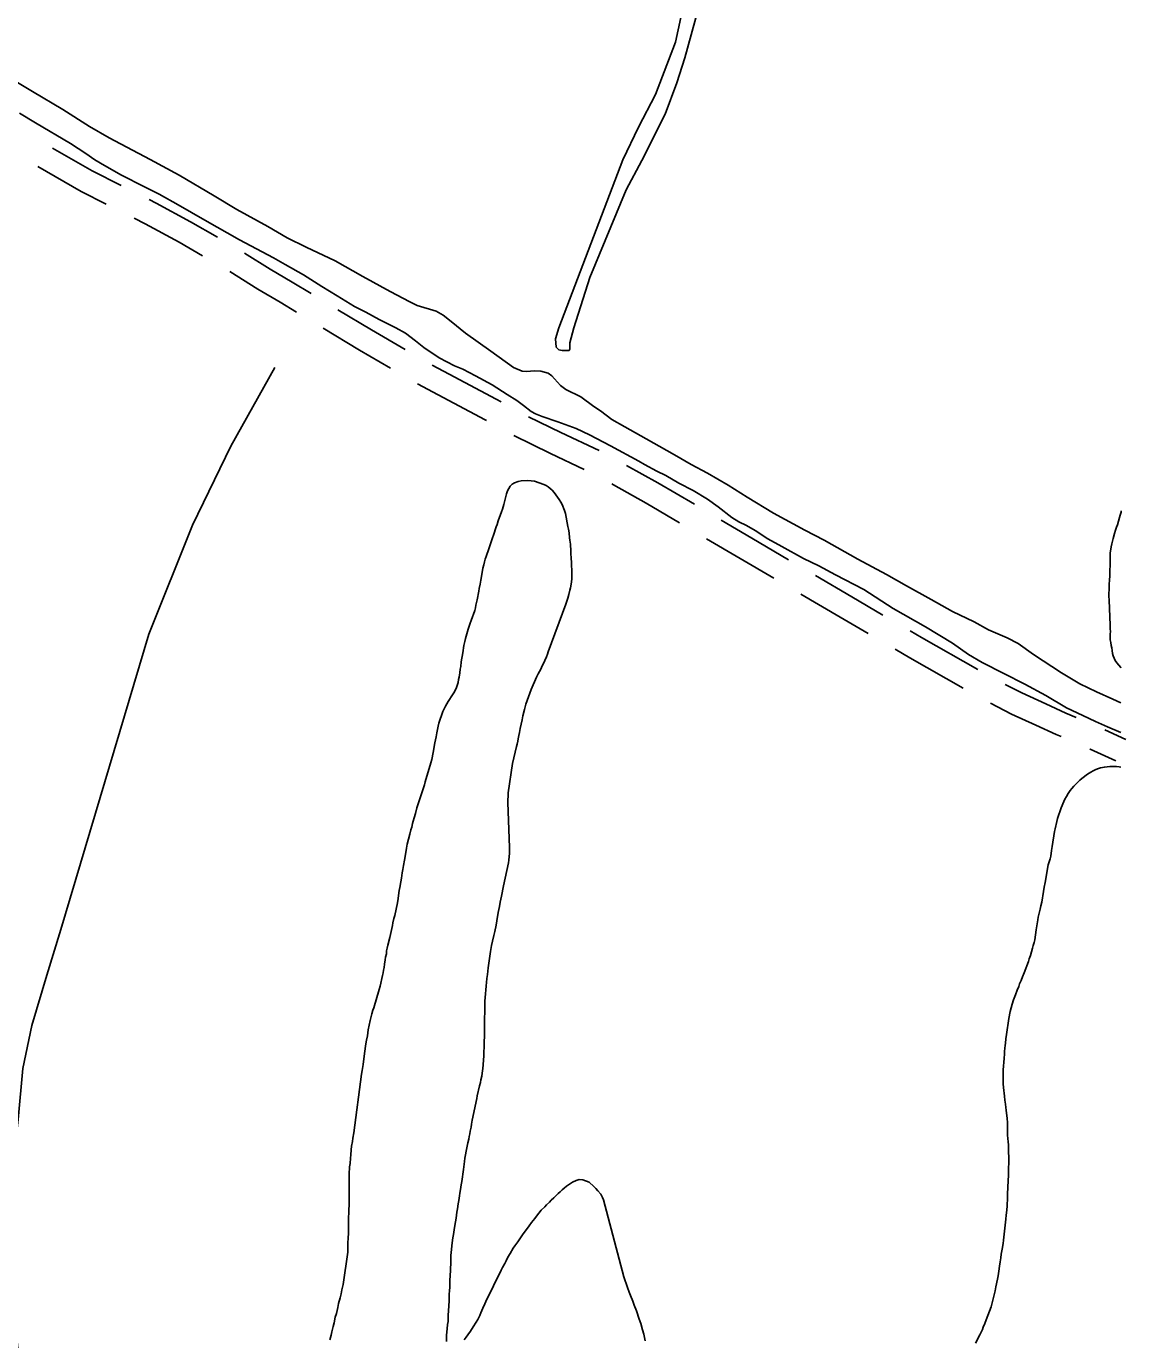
# Model space of a CAD drawing. Extents: x 3172297 to 3210190, y 958463 to 983887.
# Drawn here: x 3206457 to 3207864, y 977960 to 979641 of the extents above; entities that cross this region are included whole.
import ezdxf

# ---------------------------------------------------------------- set-up
doc = ezdxf.new("R2010")
doc.units = 0
doc.layers.add('V-ROAD-CNTR', color=7, linetype='Continuous')
doc.layers.add('V-TOPO-SHOR', color=7, linetype='Continuous')

msp = doc.modelspace()

# ---------------------------------------------------------------- linework, layer by layer
at = {"layer": 'V-ROAD-CNTR'}
msp.add_line((3207837.4, 978740.2), (3207864.2, 978727.8), dxfattribs=at)
for points in [[(3206490.9, 979485.1), (3206541.7, 979456), (3206578.6, 979437.3)], [(3206472, 979461.4), (3206527.5, 979429.6), (3206559.6, 979413.3)], [(3206614.3, 979419.2), (3206623.3, 979414.6), (3206667.5, 979390.6), (3206701.8, 979370.8)], [(3206595.3, 979395.2), (3206609.4, 979388), (3206652.9, 979364.4), (3206682.9, 979347.1)], [(3206736.3, 979350.6), (3206769.2, 979330.2), (3206797.5, 979313.4), (3206821.8, 979298.8)], [(3206717.5, 979327), (3206753.6, 979304.6), (3206782.1, 979287.7), (3206803, 979275.1)], [(3206856.1, 979278.1), (3206898.9, 979252.3), (3206942.1, 979227.1)], [(3206837.2, 979254.5), (3206883.6, 979226.5), (3206923.2, 979203.4)], [(3206976.8, 979207.2), (3206998.3, 979195.6), (3207058.6, 979163.6), (3207065, 979160.1)], [(3206957.8, 979183.4), (3206984.2, 979169.1), (3207044.3, 979137.3), (3207046, 979136.3)], [(3207100.1, 979141), (3207141.2, 979121.1), (3207190.3, 979097.9)], [(3207081, 979117), (3207128.2, 979094.1), (3207171.2, 979073.8)], [(3207225.5, 979078.9), (3207265.3, 979056.7), (3207312.2, 979029.1)], [(3207206.6, 979055.1), (3207208.6, 979054), (3207250.3, 979030.7), (3207293.3, 979005.4)], [(3207346.6, 979008.7), (3207385.9, 978985.5), (3207432.8, 978958)], [(3207327.8, 978985), (3207370.7, 978959.7), (3207413.9, 978934.3)], [(3207467.3, 978937.7), (3207513.8, 978910.4), (3207553.6, 978887.3)], [(3207448.4, 978914), (3207498.6, 978884.5), (3207534.7, 978863.6)], [(3207588.2, 978867.2), (3207602.9, 978858.6), (3207675, 978817.5)], [(3207569.3, 978843.5), (3207587.9, 978832.6), (3207656.1, 978793.7)], [(3207710.1, 978798.3), (3207731.3, 978787.6), (3207761.8, 978773.5), (3207787.5, 978761.8), (3207800.7, 978756.2)], [(3207691.1, 978774.4), (3207718.2, 978760.6), (3207749.3, 978746.2), (3207775.4, 978734.4), (3207781.5, 978731.8)], [(3207818.2, 978716), (3207818.6, 978715.8), (3207851.7, 978700.6)]]:
    msp.add_lwpolyline(points, dxfattribs=at)
at = {"layer": 'V-TOPO-SHOR'}
for points in [[(3207322.2, 979681.7), (3207300.2, 979600.6), (3207289.7, 979568.4), (3207274.8, 979528.3), (3207245, 979469.1), (3207224.8, 979431.6), (3207178.3, 979319.3), (3207158.1, 979254.8), (3207152.8, 979235.6), (3207152.8, 979227.8), (3207151.9, 979226), (3207143.2, 979226), (3207138.9, 979226.9), (3207135.4, 979230.4), (3207134.5, 979240.9), (3207138.9, 979254.8), (3207220.6, 979470), (3207240.7, 979511.8), (3207262.6, 979553.6), (3207288.1, 979620.7), (3207299.5, 979673.9)], [(3206405, 979593.1), (3206465.3, 979557.6), (3206504.1, 979534.5), (3206538.1, 979512.7), (3206563.4, 979498.1), (3206615.7, 979470.6), (3206652.7, 979450.2), (3206697.6, 979424), (3206726.6, 979406.6), (3206766.2, 979384.6), (3206791.1, 979370.3), (3206815.5, 979358.4), (3206852.7, 979340.7), (3206888.1, 979320.5), (3206922.9, 979301.4), (3206947.9, 979288.2), (3206957.6, 979283.7), (3206981.8, 979276.1), (3206990.7, 979271), (3207001.1, 979263.1), (3207019.1, 979248.2), (3207051.9, 979225), (3207080.7, 979204.3), (3207091.6, 979199.5), (3207097.8, 979199), (3207107.3, 979199.7), (3207115.9, 979199.6), (3207125, 979196.7), (3207129.9, 979193.5), (3207133.3, 979189.6), (3207140.7, 979181.3), (3207147.8, 979176), (3207166.7, 979166.4), (3207183.7, 979154.3)], [(3207858, 978737), (3207840.8, 978744), (3207825.6, 978750.8), (3207809.3, 978758.7), (3207788.4, 978768.7), (3207762.1, 978784.1), (3207735.1, 978798.9), (3207708.2, 978812.3), (3207680.7, 978826.7), (3207663.1, 978836.7), (3207642.4, 978851.4), (3207607.8, 978872.3), (3207566.8, 978895.6), (3207528.9, 978919.9), (3207492.8, 978938.6), (3207471.3, 978950.2), (3207451.9, 978959.8), (3207424, 978975.2), (3207406.2, 978984.9), (3207389.9, 978995.4), (3207378.9, 979001.9), (3207369, 979006.6), (3207360.1, 979012.1), (3207342.5, 979025.6), (3207328.9, 979035.7), (3207310.5, 979046.6), (3207292.5, 979056), (3207275.5, 979065.7), (3207264, 979071.6), (3207248.4, 979080.2), (3207241, 979084.2), (3207205, 979103.9), (3207177.9, 979117.9), (3207161.1, 979125.9), (3207137.3, 979134.5), (3207117.5, 979141.5), (3207108.7, 979144.7), (3207103.4, 979147.8), (3207093.5, 979155.6), (3207085.2, 979162.1), (3207072.6, 979169.6), (3207053.6, 979181.8), (3207032, 979193.5), (3207016, 979201.9), (3207005.1, 979206.2), (3206985.7, 979216.7), (3206966.1, 979229.9), (3206955.3, 979238.1), (3206942.5, 979248.2), (3206930.2, 979254.9), (3206908.6, 979265.5), (3206891.6, 979274.8), (3206877.3, 979282.2), (3206855.2, 979295.9), (3206835.6, 979307.7), (3206811.9, 979322.9), (3206788.6, 979336.2), (3206773.5, 979344.4), (3206730.2, 979367.7), (3206685.7, 979392.9), (3206651.7, 979412.5), (3206627.3, 979425.9), (3206607.7, 979435.7), (3206579.2, 979450.3), (3206557.3, 979462.7), (3206545, 979469.8), (3206533.3, 979478.1), (3206513.6, 979491), (3206469.1, 979517.2), (3206448.3, 979529.6)], [(3206501.3, 978484.7), (3206613.9, 978862.8), (3206670, 979002.2), (3206719.1, 979103.3), (3206775.2, 979204.3)], [(3207183.7, 979154.3), (3207192, 979148.8), (3207206.4, 979137.7), (3207223, 979128.4), (3207243.6, 979116.6), (3207267.1, 979103.6), (3207286.9, 979092.3), (3207307.9, 979080.1), (3207329.2, 979068.7), (3207355.3, 979053.7), (3207379.9, 979038.3), (3207413.3, 979017.9), (3207453.6, 978996), (3207478.4, 978983), (3207521.3, 978959), (3207558.1, 978939.1), (3207583.8, 978924.7), (3207615.3, 978907.2), (3207642.6, 978891.8), (3207670.3, 978878.4), (3207688.7, 978868.2), (3207712.7, 978858), (3207726.5, 978850.7), (3207746.3, 978836.6), (3207781.9, 978813.1), (3207805.4, 978799.1), (3207826.8, 978788.8), (3207847.8, 978779.4), (3207858.1, 978775.1)], [(3206975.1, 978698), (3206976.1, 978702.3), (3206977.7, 978711.4), (3206980, 978723.9), (3206980.8, 978727.7), (3206981.6, 978731.5), (3206982.5, 978736.3), (3206983.6, 978740.8), (3206984.5, 978744.9), (3206985.3, 978748.9), (3206990.2, 978763.8), (3206991.6, 978766.5), (3206993.5, 978770.8), (3206997.2, 978776.5), (3206999, 978779.3), (3207001, 978782.4), (3207002.7, 978785.2), (3207004.4, 978787.8), (3207006, 978790.8), (3207007.6, 978794.5), (3207008.8, 978797.3), (3207009.7, 978801.1), (3207010.4, 978804.8), (3207011, 978807.9), (3207012, 978813.4), (3207012.6, 978817.9), (3207013.2, 978821.2), (3207013.9, 978827.2), (3207015.7, 978839.1), (3207017.3, 978848.2), (3207018.5, 978853.3), (3207019.4, 978857.3), (3207022.9, 978869.3), (3207024.1, 978872.9), (3207025.4, 978876.8), (3207026.7, 978880.3), (3207031.1, 978893.1), (3207032, 978896.7), (3207032.6, 978900.1), (3207033.3, 978903.2), (3207034.1, 978906.7), (3207036.2, 978917.9), (3207036.9, 978921.1), (3207038, 978926.9), (3207039, 978932.1), (3207039.8, 978936.5), (3207041.6, 978947.1), (3207042.7, 978951.6), (3207043.5, 978955.4), (3207044.5, 978958.8), (3207045.7, 978962.3), (3207049, 978972), (3207051.5, 978978.3), (3207054, 978986.1), (3207055.1, 978989.4), (3207056.4, 978993.4), (3207057.3, 978996.3), (3207058.7, 979000.3), (3207059.7, 979003.2), (3207061.1, 979007.7), (3207065.4, 979019.4), (3207066.6, 979022.8), (3207067.5, 979025.7), (3207068.4, 979028.6), (3207071.8, 979042.3), (3207073.1, 979046.1), (3207076.4, 979052.3), (3207079, 979054.8), (3207082, 979056.4), (3207086.7, 979058.2), (3207090.7, 979059.2), (3207099.2, 979059.7), (3207107.6, 979058.6), (3207119.5, 979054.5), (3207122.4, 979052.9), (3207125, 979051.3), (3207127.5, 979049.4), (3207130.1, 979047.1), (3207132.6, 979044.1), (3207134.9, 979041.1), (3207137, 979038.3), (3207139, 979035), (3207141.1, 979031.9), (3207142.9, 979028.8), (3207146.1, 979021.3), (3207147.1, 979017.2), (3207148.1, 979012.7), (3207149.5, 979005.5), (3207150.4, 979000.8), (3207151, 978997.1), (3207151.8, 978992.5), (3207152.6, 978986.2), (3207153, 978983.2), (3207153.6, 978978.1), (3207154.2, 978969.2), (3207154.3, 978965.6), (3207154.5, 978960.7), (3207154.8, 978954), (3207155.1, 978949.7), (3207155.5, 978945.5), (3207155.5, 978942.1)], [(3207858.2, 978819.9), (3207858.1, 978820), (3207852.9, 978826.1), (3207850.9, 978829.3), (3207849.5, 978832.1), (3207848.3, 978835), (3207847.5, 978838.1), (3207846.9, 978841.8), (3207846.3, 978845.2), (3207845.6, 978848.1), (3207845.1, 978852), (3207844.5, 978855.7), (3207844.3, 978859.4), (3207844.3, 978862.6), (3207844.6, 978866.3), (3207844.5, 978869.5), (3207844.4, 978874.3), (3207843.2, 978906.5), (3207842.8, 978911.5), (3207842.7, 978915.7), (3207842.9, 978919), (3207842.9, 978922.4), (3207843, 978927.1), (3207843.3, 978931.5), (3207843.8, 978937.9), (3207844, 978944.4), (3207844.2, 978951.3), (3207844.2, 978957.9), (3207844.3, 978962.9), (3207844.3, 978966.4), (3207845.8, 978974.4), (3207846.6, 978978.4), (3207848.2, 978985.4), (3207849.8, 978991.5), (3207851.1, 978995.8), (3207852.3, 978999.7), (3207853.5, 979002.9), (3207854.8, 979007.6), (3207856.2, 979012), (3207857.1, 979015.2), (3207858.2, 979018.8), (3207858.6, 979020.6)], [(3207155.5, 978942.1), (3207155.5, 978937.9), (3207155.2, 978933.7), (3207154.8, 978930), (3207154.4, 978926.9), (3207153.6, 978922.3), (3207152.9, 978919.1), (3207151.6, 978913.7), (3207150.2, 978909), (3207147.6, 978901), (3207125.3, 978840.2), (3207124.2, 978837), (3207123, 978833.9), (3207120.8, 978829.1), (3207119.2, 978825.3), (3207117.5, 978822.2), (3207115.5, 978818.2), (3207113.9, 978815), (3207112.2, 978811.9), (3207110, 978807.9), (3207103.3, 978791.8), (3207096.6, 978773.2), (3207094.7, 978766.3), (3207092.7, 978758.3), (3207091.7, 978753.1), (3207090.5, 978747.4), (3207089.4, 978742), (3207088.5, 978737.1), (3207087.6, 978733.1), (3207086.8, 978729), (3207086.1, 978726), (3207085.3, 978722), (3207084.7, 978719.1), (3207079.3, 978697.2)], [(3206876.3, 978224.6), (3206886.1, 978299.6), (3206887.2, 978304.2), (3206888.3, 978311.8), (3206890.1, 978326.2), (3206891.9, 978338.4), (3206892.6, 978342.9), (3206893.7, 978348.6), (3206894.8, 978356.2), (3206897.2, 978368.4), (3206898.5, 978373.5), (3206899.4, 978376.7), (3206900.7, 978381.3), (3206901.8, 978384.5), (3206908.9, 978408.1), (3206910, 978412.1), (3206913.1, 978426), (3206913.8, 978429.4), (3206914.4, 978432.8), (3206915.1, 978436.2), (3206915.5, 978440.2), (3206916.4, 978446), (3206917.1, 978449.2), (3206918, 978453.6), (3206918.4, 978457.6), (3206918.9, 978461), (3206919.7, 978464.8), (3206922.3, 978474.7), (3206925.8, 978489.9), (3206926.5, 978493.3), (3206927.6, 978499), (3206928.7, 978502.6), (3206932.2, 978518.9), (3206933.1, 978524.6), (3206933.5, 978528.4), (3206934.4, 978534.5), (3206935.1, 978538.7), (3206936.4, 978545.7), (3206937.3, 978550.3), (3206938.2, 978557.1), (3206938.9, 978561.5), (3206940, 978566.8), (3206941.3, 978573.4), (3206941.9, 978578.2), (3206943.7, 978588.8), (3206944.8, 978593.8), (3206947.9, 978606.9), (3206949.4, 978612.2), (3206950.5, 978615.6), (3206951.6, 978620.4), (3206952.4, 978623.4), (3206953.7, 978627.8), (3206955.3, 978633.3), (3206957.2, 978640.3), (3206966.7, 978669.8), (3206967.8, 978673.8), (3206975.1, 978698)], [(3207079.3, 978697.2), (3207074.1, 978659.6), (3207073.9, 978654.9), (3207073.6, 978651.3), (3207073.6, 978647.5), (3207075.7, 978589.6), (3207075.6, 978582.4), (3207074.7, 978573.7), (3207074.3, 978570.1), (3207068.1, 978540.6), (3207065.5, 978527.5), (3207063.7, 978519.6), (3207062.9, 978514.2), (3207061.3, 978506.3), (3207059.5, 978495.8), (3207058.7, 978490.3), (3207056.7, 978482.1), (3207055.6, 978477.2), (3207053.8, 978469.6), (3207052.7, 978464.3), (3207051.4, 978456.5), (3207050.3, 978450.6), (3207049, 978441.7), (3207048.5, 978435.6), (3207047.4, 978427.1), (3207046.7, 978421.9), (3207046.3, 978417), (3207045.8, 978412.6), (3207045.3, 978406.9), (3207044.9, 978403), (3207044.4, 978397.3), (3207044.2, 978393.5), (3207044.1, 978389.3), (3207043.9, 978383), (3207044.1, 978378.5), (3207043.8, 978371.8), (3207043.8, 978367.3), (3207043.7, 978358.6), (3207043.4, 978350.6), (3207043.6, 978346.6), (3207043.2, 978342.8), (3207043.1, 978339), (3207043.1, 978333.1), (3207042.6, 978329), (3207042.6, 978322.7), (3207042.3, 978318), (3207041.9, 978311.3), (3207041.4, 978306.8), (3207040.7, 978300.7), (3207040.3, 978296.9), (3207039, 978292.3), (3207038.3, 978289.1), (3207037.4, 978284.7), (3207034.4, 978271.8), (3207033.7, 978268.6), (3207028, 978240.8), (3207027.1, 978235.5), (3207026.5, 978231.9), (3207025.4, 978226.6), (3207024.9, 978223), (3207024, 978219.6), (3207023.4, 978216.3), (3207022.3, 978211.6), (3207020.8, 978205.1), (3207018.6, 978192), (3207017.9, 978187.7), (3207017, 978180.8), (3207016.8, 978177.7), (3207014.5, 978162.1), (3207013.6, 978157.7), (3207012.8, 978151.8), (3207012.1, 978147.2), (3207011.6, 978143.6), (3207010.7, 978137.7), (3207009.9, 978133.7), (3207009, 978127.1), (3207008.3, 978122.7), (3207007.4, 978115.1), (3207006.7, 978110.4), (3207005.4, 978103.2), (3207004.1, 978094.4), (3207003, 978090.2), (3207002.1, 978083.8), (3207001.6, 978080), (3207001.2, 978075.2), (3207000.7, 978067.5), (3207000.6, 978059.7), (3207000.4, 978056.5), (3207000.2, 978051.5), (3207000.1, 978047.9), (3206999.7, 978042.2), (3206999.4, 978035), (3206999.2, 978031.6), (3206999.1, 978026.3), (3206998.9, 978022.5), (3206998.6, 978017.4), (3206998.4, 978014.1), (3206998.4, 978009.6), (3206998.1, 978002.8), (3206997.4, 977996.7), (3206997.2, 977991)], [(3207709.7, 978332.8), (3207710.1, 978336.3), (3207710.3, 978339.4), (3207710.8, 978344.9), (3207711.6, 978350.4), (3207714.5, 978370.7), (3207716.2, 978379.6), (3207719.1, 978389.3), (3207720.8, 978394.9), (3207723, 978401.1), (3207725.5, 978407), (3207727.3, 978411.6), (3207728.5, 978415), (3207730.4, 978419.6), (3207732.2, 978424.3), (3207734.2, 978429.3), (3207739.8, 978443.8), (3207740.8, 978447.1), (3207742.2, 978451.6), (3207745.1, 978460.9), (3207745.9, 978464.1), (3207746.9, 978467.9), (3207747.8, 978471.6), (3207749.7, 978484.3), (3207751.6, 978497.3), (3207752.3, 978500.7), (3207753.6, 978505.8), (3207754.8, 978510.6), (3207755.7, 978515.1), (3207756.8, 978519.6), (3207758.9, 978533.4), (3207760, 978539), (3207761.1, 978544.9), (3207765.1, 978567.6), (3207766.3, 978571.3), (3207767.4, 978575), (3207768.2, 978578.8), (3207769.4, 978585.9), (3207769.9, 978591), (3207773, 978610), (3207773.9, 978613.8), (3207775.9, 978622.8), (3207776.9, 978626.7), (3207781.6, 978640.7), (3207784.9, 978648.7), (3207786.4, 978651.6), (3207788.4, 978655.1), (3207790.6, 978659), (3207793.2, 978662.5), (3207795.4, 978665.4), (3207798, 978668.4), (3207800.3, 978670.7), (3207802.9, 978673.2), (3207805.7, 978675.9), (3207807.9, 978678.1), (3207815.5, 978683.5), (3207819.5, 978686), (3207822.4, 978687.7), (3207825.2, 978689), (3207828.1, 978690.3), (3207832, 978691.5), (3207836.9, 978692.6), (3207843.7, 978693.6), (3207846.9, 978693.6), (3207852.4, 978693.5), (3207856, 978692.8), (3207857.9, 978692.5)], [(3206669.1, 977381.8), (3206633.8, 977404.8), (3206610.3, 977429.2), (3206588.6, 977461.6), (3206570.4, 977503.5), (3206544.3, 977539.3), (3206533.9, 977559.4), (3206522.7, 977596), (3206516.6, 977621.3), (3206500.2, 977675.4), (3206482.9, 977733.9), (3206475.2, 977782.7), (3206470, 977815.9), (3206463.1, 977848.2), (3206452.7, 977884), (3206445.1, 977961.6), (3206441, 978075), (3206438.6, 978168.3), (3206446.6, 978241.5), (3206452.9, 978306.9), (3206464.4, 978361.8), (3206483.7, 978426.3), (3206501.3, 978484.7)], [(3207671.9, 977955), (3207677.5, 977965.7), (3207679.3, 977969.1), (3207680.8, 977972.6), (3207681.8, 977975.9), (3207683.8, 977980.6), (3207685.6, 977984.9), (3207692.2, 978001.8), (3207694.5, 978012), (3207697.1, 978022.2), (3207698.2, 978027.4), (3207700.2, 978037.1), (3207700.8, 978041.2), (3207701.9, 978047.4), (3207702.8, 978053.9), (3207703.5, 978059.4), (3207704.2, 978064.3), (3207705, 978069.3), (3207706, 978075.5), (3207707.3, 978082.6), (3207707.7, 978086.9), (3207709.4, 978102.5), (3207710.8, 978113.9), (3207711.3, 978118.9), (3207712, 978125.3), (3207712.6, 978131.2), (3207712.8, 978141.3), (3207713, 978144.5), (3207712.9, 978148.8), (3207713.2, 978151.9), (3207713.4, 978156.8), (3207713.6, 978161.4), (3207713.7, 978164.6), (3207714.1, 978168.6), (3207714.2, 978172.9), (3207714.4, 978176), (3207714.4, 978181), (3207714.6, 978184.3), (3207714.8, 978187.5), (3207714.8, 978191.7), (3207714.3, 978201.6), (3207714.3, 978205.7), (3207714.1, 978209), (3207713.6, 978213), (3207713.4, 978217.3), (3207713, 978221.3), (3207713, 978224.8), (3207712.9, 978237.8), (3207712.7, 978242.7), (3207711.4, 978253.5), (3207710.7, 978256.9), (3207710.2, 978261.1), (3207709.6, 978266.2), (3207708.9, 978271.4), (3207707.7, 978282.4), (3207707.4, 978287), (3207707.5, 978304.6), (3207708, 978310.2), (3207708.3, 978314.5), (3207708.8, 978319.9), (3207709.2, 978325.1), (3207709.3, 978328.5), (3207709.7, 978332.8)], [(3206845.7, 977959.4), (3206847.2, 977965.5), (3206848.3, 977969.9), (3206850.1, 977976.7), (3206851.2, 977981.3), (3206852.7, 977988.5), (3206854, 977993.4), (3206855.7, 978000.7), (3206856.8, 978006), (3206858.8, 978013.4), (3206860.1, 978018.5), (3206861.2, 978023.3), (3206862.9, 978030.3), (3206868.5, 978071.5), (3206868.8, 978076.6), (3206868.9, 978084.2), (3206869.1, 978089.3), (3206869.4, 978096.4), (3206869.4, 978101.3), (3206869.4, 978106), (3206869.5, 978112.7), (3206869.7, 978117), (3206870, 978121.2), (3206870, 978127.3), (3206870.3, 978131.1), (3206870.5, 978136.2), (3206870.6, 978142.5), (3206870.4, 978146.6), (3206870.4, 978151.2), (3206870.4, 978155.9), (3206870.5, 978161.4), (3206870.5, 978168.1), (3206870.6, 978171.5), (3206870.9, 978181), (3206871.5, 978185.3), (3206872, 978192), (3206872.4, 978196.5), (3206873.1, 978202.8), (3206873.6, 978207.2), (3206874.7, 978213.4), (3206875.1, 978217.8), (3206876.3, 978224.6)], [(3207017.6, 977959.6), (3207020, 977962.7), (3207022.1, 977965.9), (3207025.8, 977970.5), (3207029.2, 977976.2), (3207032.8, 977982.3), (3207035, 977985.4), (3207037.6, 977990.7), (3207039.1, 977994.1), (3207041.4, 978000.2), (3207044, 978005.7), (3207045.3, 978008.4), (3207047.2, 978012.2), (3207049.4, 978017.1), (3207052.6, 978023.6), (3207054.1, 978026.3), (3207055.8, 978030.7), (3207057.5, 978033.9), (3207060.1, 978039.4), (3207062.3, 978043.2), (3207064.8, 978048.7), (3207066.8, 978052.2), (3207069.6, 978057.3), (3207071.3, 978060.7), (3207073.4, 978065.1), (3207076.4, 978070.1), (3207080.5, 978076.7), (3207082.6, 978079.8), (3207086.3, 978084.9), (3207088.8, 978088.9), (3207093.1, 978095), (3207096.1, 978099.2), (3207100.6, 978105.3), (3207103.6, 978109.5), (3207107.9, 978114.7), (3207110.2, 978117.9), (3207113, 978121.7), (3207116.2, 978125.5), (3207120.7, 978129.9), (3207123, 978132.2), (3207126.6, 978135.7), (3207129, 978138.1), (3207132.4, 978141.4), (3207137.9, 978146.9), (3207140.3, 978148.8), (3207142.8, 978151.3), (3207145.6, 978153.8), (3207148.6, 978156.3), (3207152.2, 978158.6), (3207156.2, 978161.3), (3207161.1, 978163.4), (3207164.7, 978164.6), (3207169.3, 978164.4), (3207177.6, 978161.2), (3207183.7, 978155.6), (3207186, 978153.3), (3207188.7, 978150.1), (3207192.3, 978146), (3207194.8, 978141.8), (3207195.8, 978138.8), (3207221.9, 978040.3), (3207223.2, 978036.3), (3207225.2, 978030.3), (3207226.7, 978026.5), (3207228.7, 978020.4), (3207230.6, 978016.1), (3207233.5, 978008.9), (3207235.2, 978004), (3207238.1, 977996.4), (3207241.6, 977985.8), (3207243.5, 977980.5), (3207245.7, 977972.4), (3207247.4, 977966.7), (3207249.2, 977958.4)], [(3206997.2, 977991), (3206996.9, 977987.8), (3206996.9, 977983), (3206996.4, 977979.2), (3206996, 977973.7), (3206995.5, 977969.7), (3206995.1, 977965.2), (3206994.8, 977961.4), (3206994.8, 977957.4)]]:
    msp.add_lwpolyline(points, dxfattribs=at)

doc.saveas('drawing.dxf')
